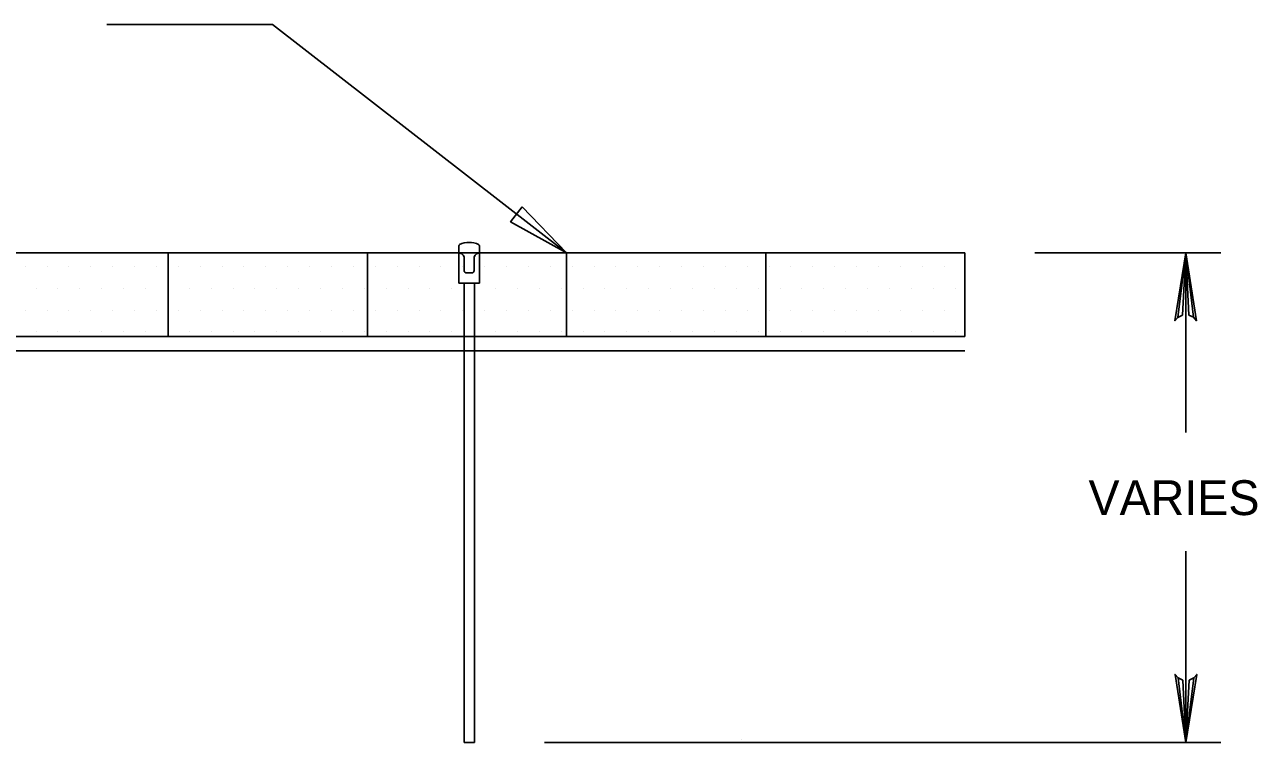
# Model space of a CAD drawing. Extents: x 638850 to 644908, y 297188 to 298900.
# Drawn here: x 641574.8 to 641669.9, y 298422.8 to 298478.2 of the extents above; entities that cross this region are included whole.
import ezdxf

# ---------------------------------------------------------------- set-up
doc = ezdxf.new("R2010")
doc.units = 0
for name, color, linetype in [('10', 7, 'Continuous'), ('18', 7, 'Continuous'), ('2', 7, 'Continuous'), ('4', 7, 'Continuous'), ('7', 7, 'Continuous'), ('8', 7, 'Continuous'), ('9', 7, 'Continuous')]:
    doc.layers.add(name, color=color, linetype=linetype)

msp = doc.modelspace()

# ---------------------------------------------------------------- linework, layer by layer
at = {"layer": '10'}
for p, q in [((641574.857, 298459.513), (641574.857, 298459.513)), ((641576.545, 298459.513), (641576.545, 298459.513)), ((641578.232, 298459.513), (641578.232, 298459.513)), ((641579.92, 298459.513), (641579.92, 298459.513)), ((641581.607, 298459.513), (641581.607, 298459.513)), ((641583.295, 298459.513), (641583.295, 298459.513)), ((641584.982, 298459.513), (641584.982, 298459.513)), ((641586.67, 298459.513), (641586.67, 298459.513)), ((641588.357, 298459.513), (641588.357, 298459.513)), ((641590.045, 298459.513), (641590.045, 298459.513)), ((641591.732, 298459.513), (641591.732, 298459.513)), ((641593.42, 298459.513), (641593.42, 298459.513)), ((641595.107, 298459.513), (641595.107, 298459.513)), ((641596.795, 298459.513), (641596.795, 298459.513)), ((641598.482, 298459.513), (641598.482, 298459.513)), ((641600.17, 298459.513), (641600.17, 298459.513)), ((641601.857, 298459.513), (641601.857, 298459.513)), ((641603.545, 298459.513), (641603.545, 298459.513)), ((641605.232, 298459.513), (641605.232, 298459.513)), ((641606.92, 298459.513), (641606.92, 298459.513)), ((641608.607, 298459.513), (641608.607, 298459.513)), ((641610.295, 298459.513), (641610.295, 298459.513)), ((641611.982, 298459.513), (641611.982, 298459.513)), ((641613.67, 298459.513), (641613.67, 298459.513)), ((641615.357, 298459.513), (641615.357, 298459.513)), ((641617.045, 298459.513), (641617.045, 298459.513)), ((641618.732, 298459.513), (641618.732, 298459.513)), ((641620.42, 298459.513), (641620.42, 298459.513)), ((641622.107, 298459.513), (641622.107, 298459.513)), ((641623.795, 298459.513), (641623.795, 298459.513)), ((641625.482, 298459.513), (641625.482, 298459.513)), ((641627.17, 298459.513), (641627.17, 298459.513)), ((641628.857, 298459.513), (641628.857, 298459.513)), ((641630.545, 298459.513), (641630.545, 298459.513)), ((641632.232, 298459.513), (641632.232, 298459.513)), ((641633.92, 298459.513), (641633.92, 298459.513)), ((641635.607, 298459.513), (641635.607, 298459.513)), ((641637.295, 298459.513), (641637.295, 298459.513)), ((641638.982, 298459.513), (641638.982, 298459.513)), ((641640.67, 298459.513), (641640.67, 298459.513)), ((641642.357, 298459.513), (641642.357, 298459.513)), ((641644.045, 298459.513), (641644.045, 298459.513)), ((641645.732, 298459.513), (641645.732, 298459.513)), ((641575.7, 298457.826), (641575.7, 298457.826)), ((641577.387, 298457.826), (641577.387, 298457.826)), ((641579.075, 298457.826), (641579.075, 298457.826)), ((641580.762, 298457.826), (641580.762, 298457.826)), ((641582.45, 298457.826), (641582.45, 298457.826)), ((641584.137, 298457.826), (641584.137, 298457.826)), ((641585.825, 298457.826), (641585.825, 298457.826)), ((641587.512, 298457.826), (641587.512, 298457.826)), ((641589.2, 298457.826), (641589.2, 298457.826)), ((641590.887, 298457.826), (641590.887, 298457.826)), ((641592.575, 298457.826), (641592.575, 298457.826)), ((641594.262, 298457.826), (641594.262, 298457.826)), ((641595.95, 298457.826), (641595.95, 298457.826)), ((641597.637, 298457.826), (641597.637, 298457.826)), ((641599.325, 298457.826), (641599.325, 298457.826)), ((641601.012, 298457.826), (641601.012, 298457.826)), ((641602.7, 298457.826), (641602.7, 298457.826)), ((641604.387, 298457.826), (641604.387, 298457.826)), ((641606.075, 298457.826), (641606.075, 298457.826)), ((641607.762, 298457.826), (641607.762, 298457.826)), ((641609.45, 298457.826), (641609.45, 298457.826)), ((641611.137, 298457.826), (641611.137, 298457.826)), ((641612.825, 298457.826), (641612.825, 298457.826)), ((641614.512, 298457.826), (641614.512, 298457.826)), ((641616.2, 298457.826), (641616.2, 298457.826)), ((641617.887, 298457.826), (641617.887, 298457.826)), ((641619.575, 298457.826), (641619.575, 298457.826)), ((641621.262, 298457.826), (641621.262, 298457.826)), ((641622.95, 298457.826), (641622.95, 298457.826)), ((641624.637, 298457.826), (641624.637, 298457.826)), ((641626.325, 298457.826), (641626.325, 298457.826)), ((641628.012, 298457.826), (641628.012, 298457.826)), ((641629.7, 298457.826), (641629.7, 298457.826)), ((641631.387, 298457.826), (641631.387, 298457.826)), ((641633.075, 298457.826), (641633.075, 298457.826)), ((641634.762, 298457.826), (641634.762, 298457.826)), ((641636.45, 298457.826), (641636.45, 298457.826)), ((641638.137, 298457.826), (641638.137, 298457.826)), ((641639.825, 298457.826), (641639.825, 298457.826)), ((641641.512, 298457.826), (641641.512, 298457.826)), ((641643.2, 298457.826), (641643.2, 298457.826)), ((641644.887, 298457.826), (641644.887, 298457.826)), ((641646.575, 298457.826), (641646.575, 298457.826)), ((641574.857, 298456.138), (641574.857, 298456.138)), ((641576.545, 298456.138), (641576.545, 298456.138)), ((641578.232, 298456.138), (641578.232, 298456.138)), ((641579.92, 298456.138), (641579.92, 298456.138)), ((641581.607, 298456.138), (641581.607, 298456.138)), ((641583.295, 298456.138), (641583.295, 298456.138)), ((641584.982, 298456.138), (641584.982, 298456.138)), ((641586.67, 298456.138), (641586.67, 298456.138)), ((641588.357, 298456.138), (641588.357, 298456.138)), ((641590.045, 298456.138), (641590.045, 298456.138)), ((641591.732, 298456.138), (641591.732, 298456.138)), ((641593.42, 298456.138), (641593.42, 298456.138)), ((641595.107, 298456.138), (641595.107, 298456.138)), ((641596.795, 298456.138), (641596.795, 298456.138)), ((641598.482, 298456.138), (641598.482, 298456.138)), ((641600.17, 298456.138), (641600.17, 298456.138)), ((641601.857, 298456.138), (641601.857, 298456.138)), ((641603.545, 298456.138), (641603.545, 298456.138)), ((641605.232, 298456.138), (641605.232, 298456.138)), ((641606.92, 298456.138), (641606.92, 298456.138)), ((641608.607, 298456.138), (641608.607, 298456.138)), ((641610.295, 298456.138), (641610.295, 298456.138)), ((641611.982, 298456.138), (641611.982, 298456.138)), ((641613.67, 298456.138), (641613.67, 298456.138)), ((641615.357, 298456.138), (641615.357, 298456.138)), ((641617.045, 298456.138), (641617.045, 298456.138)), ((641618.732, 298456.138), (641618.732, 298456.138)), ((641620.42, 298456.138), (641620.42, 298456.138)), ((641622.107, 298456.138), (641622.107, 298456.138)), ((641623.795, 298456.138), (641623.795, 298456.138)), ((641625.482, 298456.138), (641625.482, 298456.138)), ((641627.17, 298456.138), (641627.17, 298456.138)), ((641628.857, 298456.138), (641628.857, 298456.138)), ((641630.545, 298456.138), (641630.545, 298456.138)), ((641632.232, 298456.138), (641632.232, 298456.138)), ((641633.92, 298456.138), (641633.92, 298456.138)), ((641635.607, 298456.138), (641635.607, 298456.138)), ((641637.295, 298456.138), (641637.295, 298456.138)), ((641638.982, 298456.138), (641638.982, 298456.138)), ((641640.67, 298456.138), (641640.67, 298456.138)), ((641642.357, 298456.138), (641642.357, 298456.138)), ((641644.045, 298456.138), (641644.045, 298456.138)), ((641645.732, 298456.138), (641645.732, 298456.138)), ((641575.7, 298454.451), (641575.7, 298454.451)), ((641577.387, 298454.451), (641577.387, 298454.451)), ((641579.075, 298454.451), (641579.075, 298454.451)), ((641580.762, 298454.451), (641580.762, 298454.451)), ((641582.45, 298454.451), (641582.45, 298454.451)), ((641584.137, 298454.451), (641584.137, 298454.451)), ((641585.825, 298454.451), (641585.825, 298454.451)), ((641587.512, 298454.451), (641587.512, 298454.451)), ((641589.2, 298454.451), (641589.2, 298454.451)), ((641590.887, 298454.451), (641590.887, 298454.451)), ((641592.575, 298454.451), (641592.575, 298454.451)), ((641594.262, 298454.451), (641594.262, 298454.451)), ((641595.95, 298454.451), (641595.95, 298454.451)), ((641597.637, 298454.451), (641597.637, 298454.451)), ((641599.325, 298454.451), (641599.325, 298454.451)), ((641601.012, 298454.451), (641601.012, 298454.451)), ((641602.7, 298454.451), (641602.7, 298454.451)), ((641604.387, 298454.451), (641604.387, 298454.451)), ((641606.075, 298454.451), (641606.075, 298454.451)), ((641607.762, 298454.451), (641607.762, 298454.451)), ((641609.45, 298454.451), (641609.45, 298454.451)), ((641611.137, 298454.451), (641611.137, 298454.451)), ((641612.825, 298454.451), (641612.825, 298454.451)), ((641614.512, 298454.451), (641614.512, 298454.451)), ((641616.2, 298454.451), (641616.2, 298454.451)), ((641617.887, 298454.451), (641617.887, 298454.451)), ((641619.575, 298454.451), (641619.575, 298454.451)), ((641621.262, 298454.451), (641621.262, 298454.451)), ((641622.95, 298454.451), (641622.95, 298454.451)), ((641624.637, 298454.451), (641624.637, 298454.451)), ((641626.325, 298454.451), (641626.325, 298454.451)), ((641628.012, 298454.451), (641628.012, 298454.451)), ((641629.7, 298454.451), (641629.7, 298454.451)), ((641631.387, 298454.451), (641631.387, 298454.451)), ((641633.075, 298454.451), (641633.075, 298454.451)), ((641634.762, 298454.451), (641634.762, 298454.451)), ((641636.45, 298454.451), (641636.45, 298454.451)), ((641638.137, 298454.451), (641638.137, 298454.451)), ((641639.825, 298454.451), (641639.825, 298454.451)), ((641641.512, 298454.451), (641641.512, 298454.451)), ((641643.2, 298454.451), (641643.2, 298454.451)), ((641644.887, 298454.451), (641644.887, 298454.451)), ((641646.575, 298454.451), (641646.575, 298454.451))]:
    msp.add_line(p, q, dxfattribs=at)
at = {"layer": '18'}
for points in [[(641663.747, 298455.569), (641664.107, 298455.753), (641664.373, 298460.55), (641663.747, 298455.569), (641663.529, 298455.312), (641664.373, 298460.55), (641664.609, 298455.758), (641664.967, 298455.582), (641664.373, 298460.55), (641665.205, 298455.312), (641664.967, 298455.582)], [(641664.998, 298427.761), (641664.638, 298427.576), (641664.373, 298422.779), (641664.998, 298427.761), (641665.217, 298428.017), (641664.373, 298422.779), (641664.137, 298427.572), (641663.779, 298427.747), (641664.373, 298422.779), (641663.54, 298428.017), (641663.779, 298427.747)]]:
    msp.add_lwpolyline(points, dxfattribs=at)
at = {"layer": '2'}
for p, q in [((641463.034, 298460.55), (641647.325, 298460.55)), ((641585.895, 298454.102), (641585.895, 298460.55)), ((641601.252, 298454.102), (641601.252, 298460.55)), ((641616.61, 298454.102), (641616.61, 298460.55)), ((641616.61, 298460.55), (641618.179, 298460.55)), ((641631.968, 298454.102), (641631.968, 298460.55)), ((641647.325, 298454.102), (641647.325, 298460.55)), ((641463.034, 298454.102), (641647.325, 298454.102))]:
    msp.add_line(p, q, dxfattribs=at)
at = {"layer": '7'}
for p, q in [((641581.143, 298478.17), (641593.941, 298478.17)), ((641593.941, 298478.17), (641616.61, 298460.55)), ((641652.725, 298460.55), (641667.073, 298460.55)), ((641664.373, 298460.55), (641664.373, 298446.687)), ((641664.373, 298460.55), (641664.373, 298460.55)), ((641664.373, 298422.78), (641664.373, 298437.525)), ((641614.906, 298422.78), (641667.073, 298422.78)), ((641630.078, 298422.982), (641630.078, 298422.982))]:
    msp.add_line(p, q, dxfattribs=at)
msp.add_lwpolyline([(641613.181, 298464.111), (641616.61, 298460.55), (641612.293, 298462.958)], close=True, dxfattribs=at)
at = {"layer": '8'}
for p, q in [((641608.311, 298461.11), (641608.311, 298458.208)), ((641609.885, 298461.11), (641609.885, 298458.208)), ((641608.316, 298460.549), (641608.311, 298460.549)), ((641608.711, 298460.155), (641608.711, 298459.201)), ((641609.488, 298460.155), (641609.488, 298459.201)), ((641609.885, 298460.549), (641609.882, 298460.549)), ((641608.908, 298459.007), (641609.291, 298459.007)), ((641609.885, 298458.208), (641608.311, 298458.208)), ((641608.713, 298422.778), (641608.713, 298458.208)), ((641609.502, 298458.208), (641609.502, 298422.778)), ((641609.502, 298422.778), (641608.713, 298422.778))]:
    msp.add_line(p, q, dxfattribs=at)
for centre, radius, start, end in [((641608.411, 298461.11), 0.0984, 115.94414, 179.99998), ((641609.099, 298459.694), 1.672, 64.05548, 115.94449), ((641609.788, 298461.11), 0.0984, 359.99953, 64.0554), ((641608.317, 298460.155), 0.394, 0.00002, 90.00004), ((641609.882, 298460.155), 0.394, 89.99996, 179.99998), ((641608.907, 298459.202), 0.197, 180.00002, 270), ((641609.291, 298459.202), 0.197, 270, 359.99998)]:
    msp.add_arc(centre, radius, start, end, dxfattribs=at)
at = {"layer": '9'}
msp.add_line((641463.034, 298452.987), (641647.325, 298452.987), dxfattribs=at)

# ---------------------------------------------------------------- texts
at = {"layer": '4'}
msp.add_text('VARIES', height=2.6888, dxfattribs=at).set_placement((641656.864, 298440.318))

doc.saveas('drawing.dxf')
